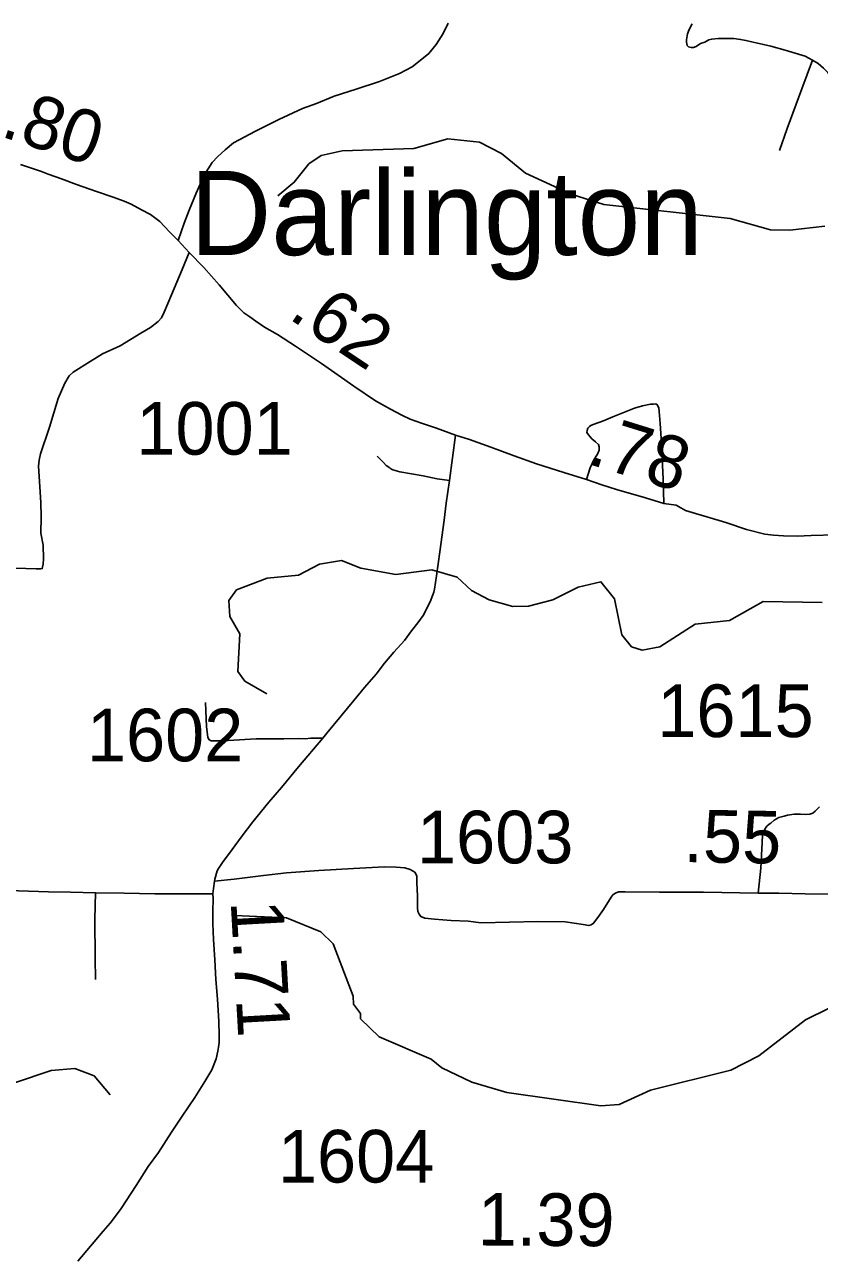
# Model space of a CAD drawing. Extents: x 2290615 to 2522933, y 819489 to 1012715.
# Drawn here: x 2369669 to 2377226, y 930438 to 942161 of the extents above; entities that cross this region are included whole.
import ezdxf

# ---------------------------------------------------------------- set-up
doc = ezdxf.new("R2010")
doc.units = 0
for name, color, linetype in [('Exist Civil Demographics City Label', 7, 'Continuous'), ('Exist Hydrographic Creek Single Shore', 7, 'Continuous'), ('Exist Hydrographic Misc Water Feature', 7, 'Continuous'), ('Exist Road Non-System Type 51', 7, 'Continuous'), ('Exist Road Secondary Mileage Hundredths English Label', 7, 'Continuous'), ('Exist Road Secondary Type 10 Attributed', 7, 'Continuous'), ('Exist Road Secondary Type 51 Attributed', 7, 'Continuous'), ('Exist Road Secondary Type 51 Number Label', 7, 'Continuous')]:
    doc.layers.add(name, color=color, linetype=linetype)

msp = doc.modelspace()

# ---------------------------------------------------------------- linework, layer by layer
at = {"layer": 'Exist Hydrographic Creek Single Shore'}
for points in [[(2377252, 936671), (2376693, 936681), (2376371, 936500), (2376046, 936464), (2375708, 936250), (2375541, 936217), (2375441, 936249), (2375348, 936363), (2375277, 936705), (2375149, 936867), (2374933, 936816), (2374693, 936694), (2374461, 936635), (2374311, 936632), (2374085, 936695), (2373917, 936784), (2373782, 936910), (2373540, 936982), (2373199, 936935), (2372865, 936997), (2372681, 937068), (2372473, 937033), (2372274, 936930), (2371975, 936901), (2371684, 936790), (2371611, 936689), (2371621, 936538), (2371715, 936372), (2371695, 936013), (2371763, 935924), (2371973, 935801)], [(2377319, 932814), (2377096, 932703), (2376651, 932363), (2376386, 932227), (2375622, 932035), (2375324, 931898), (2375149, 931887), (2374256, 932015), (2373921, 932113), (2373636, 932249), (2373535, 932330), (2373041, 932543), (2372863, 932713), (2372863, 932765), (2372795, 932854), (2372794, 932930), (2372604, 933427), (2372486, 933541), (2372159, 933672), (2371667, 933697)]]:
    msp.add_lwpolyline(points, dxfattribs=at)
at = {"layer": 'Exist Hydrographic Misc Water Feature'}
for points in [[(2377279, 940247), (2376946, 940207), (2376763, 940213), (2376378, 940318), (2375177, 940453), (2374867, 940549), (2374431, 940751), (2374204, 940938), (2373994, 941045), (2373694, 941075), (2373370, 940986), (2372687, 940961), (2372488, 940917), (2372372, 940840), (2372233, 940664), (2372076, 940536)], [(2368448, 930824), (2368636, 931042), (2368740, 931384), (2368779, 931560), (2368886, 931702), (2368977, 931788), (2369572, 932105), (2369920, 932224), (2370145, 932243), (2370329, 932172), (2370482, 931991)]]:
    msp.add_lwpolyline(points, dxfattribs=at)
at = {"layer": 'Exist Road Non-System Type 51'}
for points in [[(2377160, 941825), (2377093, 941862), (2376903, 941919), (2376764, 941956), (2376528, 942012), (2376478, 942021), (2376414, 942030), (2376356, 942030), (2376309, 942030), (2376264, 942029), (2376204, 942024), (2376175, 942017), (2376136, 941996), (2376097, 941981), (2376054, 941953), (2376029, 941944), (2376006, 941945), (2375983, 941950), (2375971, 941964), (2375965, 941979), (2375963, 941995), (2375962, 942017), (2375965, 942036), (2375973, 942075), (2375987, 942114), (2376016, 942170)], [(2377160, 941825), (2377060, 941551), (2376921, 941176), (2376846, 940965)], [(2378316, 940999), (2378201, 941056), (2378155, 941087), (2378058, 941162), (2377970, 941237), (2377874, 941320), (2377802, 941393), (2377753, 941429), (2377661, 941465), (2377614, 941479), (2377546, 941494), (2377496, 941511), (2377456, 941535), (2377413, 941578), (2377360, 941635), (2377306, 941707), (2377267, 941748), (2377216, 941791), (2377160, 941825)], [(2371233, 939995), (2371168, 939833), (2371066, 939593), (2370996, 939428), (2370970, 939376), (2370939, 939341), (2370866, 939284), (2370774, 939230), (2370576, 939108), (2370409, 939033), (2370240, 938929), (2370181, 938892), (2370131, 938859), (2370093, 938824), (2370051, 938755), (2369988, 938610), (2369906, 938335), (2369821, 938082), (2369808, 938022), (2369802, 937967), (2369813, 937770), (2369822, 937621), (2369827, 937483), (2369822, 937329), (2369846, 937214), (2369849, 937085), (2369844, 937035), (2369836, 936993), (2369824, 936990), (2369778, 936990), (2369583, 936996)], [(2375747, 937610), (2375740, 937843), (2375728, 938110), (2375721, 938229), (2375712, 938372), (2375703, 938485), (2375699, 938521), (2375685, 938550), (2375670, 938558), (2375650, 938555), (2375621, 938554), (2375546, 938538), (2375469, 938516), (2375263, 938435), (2375173, 938395), (2375076, 938362), (2375054, 938353), (2375040, 938343), (2375026, 938327), (2375017, 938306), (2375016, 938285), (2375032, 938263), (2375063, 938224), (2375099, 938196), (2375125, 938170), (2375134, 938148), (2375132, 938117), (2375117, 938081), (2375081, 938027), (2375047, 937949), (2375012, 937839)], [(2373710, 937828), (2373592, 937845), (2373458, 937874), (2373236, 937913), (2373192, 937923), (2373169, 937931), (2373152, 937941), (2373141, 937949), (2373108, 937973), (2373080, 938000), (2373050, 938032), (2373020, 938060)], [(2372504, 935381), (2372446, 935381), (2372391, 935381), (2372337, 935376), (2372271, 935377), (2372134, 935374), (2371871, 935373), (2371603, 935358), (2371509, 935357), (2371472, 935355), (2371442, 935357), (2371420, 935367), (2371410, 935391), (2371397, 935487), (2371391, 935645), (2371388, 935719)], [(2377228, 934728), (2377207, 934705), (2377188, 934686), (2377163, 934667), (2377137, 934658), (2377095, 934654), (2377047, 934658), (2376987, 934658), (2376925, 934649), (2376891, 934641), (2376840, 934626), (2376798, 934600), (2376766, 934574), (2376749, 934563), (2376726, 934543), (2376707, 934517), (2376686, 934463), (2376683, 934390), (2376670, 934144), (2376645, 933907)], [(2374979, 933610), (2374809, 933635), (2374550, 933637), (2374009, 933626), (2373886, 933641), (2373725, 933648), (2373568, 933660), (2373475, 933669), (2373435, 933686), (2373421, 933707), (2373408, 933735), (2373406, 933768), (2373405, 933883), (2373400, 934007), (2373397, 934071), (2373380, 934106), (2373358, 934120), (2373334, 934134), (2373284, 934148), (2373203, 934154), (2373090, 934158), (2372795, 934141), (2372465, 934123), (2372158, 934102), (2371941, 934076), (2371662, 934041), (2371473, 934021)], [(2370342, 933911), (2370106, 933916), (2369895, 933921), (2369417, 933937), (2369240, 933947), (2369148, 933954), (2369088, 933959), (2369048, 933968), (2368980, 933993), (2368881, 934036)], [(2370342, 933911), (2370336, 933661), (2370339, 933290), (2370343, 933088)], [(2371459, 933900), (2371311, 933900), (2370908, 933903), (2370614, 933907), (2370342, 933911)]]:
    msp.add_lwpolyline(points, dxfattribs=at)
at = {"layer": 'Exist Road Secondary Type 10 Attributed'}
msp.add_lwpolyline([(2377734, 933902), (2377677, 933898), (2377514, 933897), (2377359, 933898), (2377093, 933902), (2376841, 933907), (2376645, 933907), (2376125, 933916), (2375705, 933917), (2375380, 933921), (2375318, 933919), (2375293, 933911), (2375266, 933895), (2375248, 933870), (2375173, 933751), (2375120, 933675), (2375079, 933622), (2375055, 933608), (2375034, 933602), (2374979, 933610)], dxfattribs=at)
at = {"layer": 'Exist Road Secondary Type 51 Attributed'}
for points in [[(2371129, 940109), (2371186, 940274), (2371232, 940398), (2371299, 940559), (2371350, 940674), (2371376, 940730), (2371452, 940850), (2371503, 940905), (2371577, 940973), (2371655, 941038), (2371864, 941148), (2372085, 941261), (2372311, 941365), (2372443, 941413), (2372613, 941481), (2372823, 941549), (2373044, 941620), (2373235, 941697), (2373355, 941761), (2373447, 941834), (2373512, 941888), (2373581, 941972), (2373649, 942078), (2373698, 942175)], [(2369628, 940832), (2369734, 940796), (2369829, 940765), (2369892, 940740), (2370020, 940695), (2370161, 940641), (2370351, 940577), (2370512, 940521), (2370616, 940485), (2370681, 940455), (2370780, 940401), (2370865, 940358), (2370955, 940291), (2371047, 940191), (2371129, 940109)], [(2371129, 940109), (2371233, 939995), (2371373, 939852), (2371520, 939688), (2371682, 939494), (2371753, 939423), (2371810, 939384), (2371868, 939343), (2371951, 939286), (2372072, 939216), (2372245, 939106), (2372493, 938941), (2372649, 938831), (2372798, 938725), (2373006, 938585), (2373148, 938508), (2373257, 938451), (2373336, 938413), (2373442, 938373), (2373584, 938327), (2373767, 938261)], [(2373767, 938261), (2373710, 937828), (2373678, 937613), (2373659, 937453), (2373616, 937153), (2373584, 936925), (2373567, 936797), (2373560, 936767), (2373551, 936743), (2373526, 936676), (2373460, 936547), (2373407, 936477), (2373348, 936401), (2373280, 936310), (2373179, 936197), (2373091, 936092), (2373012, 935990), (2372900, 935861), (2372798, 935738), (2372680, 935594), (2372542, 935428), (2372504, 935381), (2372274, 935109), (2372113, 934911), (2371991, 934771), (2371839, 934587), (2371729, 934440), (2371641, 934323), (2371550, 934199), (2371511, 934141), (2371499, 934121), (2371476, 934042), (2371473, 934021), (2371464, 933951), (2371459, 933900), (2371461, 933854), (2371458, 933740), (2371458, 933620), (2371464, 933466), (2371477, 933275), (2371487, 933087), (2371502, 932899), (2371517, 932687), (2371518, 932559), (2371519, 932489), (2371512, 932443), (2371506, 932407), (2371490, 932332), (2371449, 932229), (2371383, 932119), (2371286, 931967), (2371166, 931789), (2371066, 931637), (2370941, 931443), (2370842, 931309), (2370729, 931130), (2370587, 930912), (2370523, 930826), (2370482, 930772), (2370415, 930695), (2370175, 930410)], [(2373767, 938261), (2373900, 938218), (2374102, 938147), (2374323, 938065), (2374537, 937987), (2374795, 937904), (2375012, 937839), (2375157, 937789), (2375297, 937745), (2375573, 937664), (2375747, 937610), (2375866, 937596), (2375954, 937544), (2376049, 937516), (2376157, 937485), (2376336, 937429), (2376534, 937365), (2376708, 937320), (2376790, 937309), (2376885, 937302), (2377017, 937299), (2377149, 937306), (2377380, 937313)]]:
    msp.add_lwpolyline(points, dxfattribs=at)

# ---------------------------------------------------------------- texts
at = {"layer": 'Exist Civil Demographics City Label'}
msp.add_text('Darlington', height=800, rotation=360, dxfattribs=at).set_placement((2371242, 939972))
at = {"layer": 'Exist Road Secondary Mileage Hundredths English Label'}
for s, rotation, p in [('.80', 341.8635, (2369427, 941104)), ('.62', 326.4413, (2372166, 939376)), ('.78', 342.7626, (2375009, 937992)), ('.55', 358.9915, (2375931, 934204)), ('1.71', 273.2023, (2371628, 933829)), ('1.39', 359.6567, (2373976, 930560))]:
    msp.add_text(s, height=500, rotation=rotation, dxfattribs=at).set_placement(p)
at = {"layer": 'Exist Road Secondary Type 51 Number Label'}
for s, p in [('1001', (2370731, 938075)), ('1615', (2375685, 935391)), ('1602', (2370261, 935161)), ('1603', (2373400, 934191)), ('1604', (2372077, 931158))]:
    msp.add_text(s, height=500, rotation=360, dxfattribs=at).set_placement(p)

doc.saveas('drawing.dxf')
